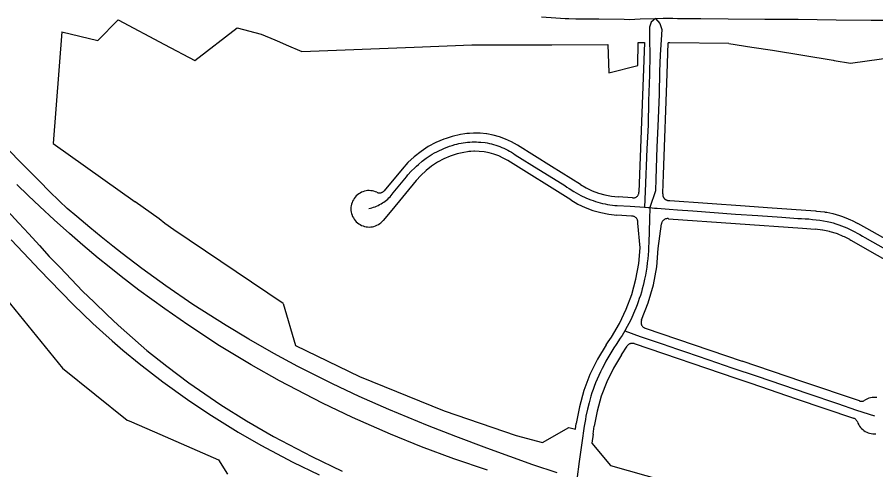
# Model space of a CAD drawing. Extents: x -2233 to 187241, y 4582 to 150524.
# Drawn here: x 91854 to 94679, y 57158 to 58649 of the extents above; entities that cross this region are included whole.
import ezdxf

# ---------------------------------------------------------------- set-up
doc = ezdxf.new("R2010")
doc.units = 0
for name, color, linetype in [('AP_X_Lights', 7, 'Continuous'), ('GE_X_CL_2000', 7, 'Continuous'), ('RW_X_Fee_RW', 7, 'Continuous')]:
    doc.layers.add(name, color=color, linetype=linetype)

msp = doc.modelspace()

# ---------------------------------------------------------------- linework, layer by layer
at = {"layer": 'AP_X_Lights'}
msp.add_line((93935.3, 58022.1), (93950, 58020.7), dxfattribs=at)
at = {"layer": 'GE_X_CL_2000'}
for points in [[(93579, 58650.3), (93594.2, 58649.4), (93609.9, 58648.4), (93625.5, 58647.4), (93640.7, 58646.4), (93656.4, 58645.4), (93668.1, 58645), (93691.2, 58644), (93702.9, 58644), (93767.1, 58643.5), (93850.3, 58642.5), (93867.9, 58642), (93903.2, 58643.5), (93954.2, 58645.3)], [(93954.2, 58645.3), (93939.4, 58633.2), (93934.5, 58616.5), (93934.1, 58594), (93934.5, 58576.4), (93935.5, 58525.5), (93933.6, 58459.8), (93930.6, 58374.1), (93929.2, 58293.8), (93924.8, 58215.5), (93919.9, 58075.4), (93917.3, 58023.5)], [(93954.2, 58645.3), (93967.8, 58628.8), (93974.7, 58609.2), (93972.3, 58574.9), (93969.3, 58525.5), (93967.4, 58470.6), (93965.4, 58394.2), (93961, 58290.4), (93958.5, 58220.9), (93955.1, 58117.1), (93953.2, 58077.9), (93935.3, 58022.1)], [(93954.2, 58645.3), (93978.7, 58646.2), (94010.6, 58645.6), (94026.6, 58645.4), (94103.3, 58644.6), (94193.3, 58644.4), (94312.9, 58643.3), (94423.2, 58642.3), (94548.1, 58640.9), (94663.2, 58639.5), (94780.7, 58639.4)], [(93010.4, 58018.8), (93015.7, 58020.1), (93020.9, 58021.5), (93026.1, 58023.2), (93031.2, 58025.1), (93036.2, 58027.1), (93041.1, 58029.4), (93046, 58031.9), (93050.7, 58034.5), (93055.4, 58037.4), (93059.9, 58040.4), (93064.3, 58043.6), (93068.5, 58047), (93072.6, 58050.5), (93076.6, 58054.2), (93080.5, 58058), (93084.1, 58062), (93087.7, 58066.2), (93091, 58070.5), (93123.8, 58110.5), (93129, 58117.3), (93134, 58123.6), (93139.2, 58129.9), (93150.1, 58141.9), (93161.5, 58153.5), (93167.4, 58159), (93173.5, 58164.4), (93185.9, 58174.9), (93198.9, 58184.6), (93205.5, 58189.3), (93218.9, 58198), (93226.6, 58202.2), (93234.6, 58206.3), (93242.8, 58210.3), (93251, 58214), (93259.4, 58217.6), (93267.8, 58220.9), (93276.3, 58224.1), (93284.8, 58227), (93293.2, 58229.7), (93300, 58231.4), (93307.1, 58233), (93314.2, 58234.4), (93321.3, 58235.6), (93328.5, 58236.6), (93335.7, 58237.3), (93342.9, 58237.9), (93350.2, 58238.3), (93357.4, 58238.5), (93364.7, 58238.4), (93371.9, 58238.2), (93379.2, 58237.8), (93393.3, 58236.3), (93400.2, 58235.1), (93407.2, 58233.7), (93414.2, 58232), (93421.1, 58230.1), (93428, 58228.1), (93434.8, 58225.8), (93441.5, 58223.3), (93448.2, 58220.7), (93454.8, 58217.8), (93461.2, 58214.7), (93467.6, 58211.5), (93473.9, 58208.1), (93480.1, 58204.5), (93486.2, 58200.6), (93492.5, 58196.5), (93570, 58147.7), (93603.8, 58126.8), (93655.4, 58094.7), (93662.2, 58089.9), (93669.6, 58084.9), (93684.7, 58075.4), (93692.4, 58070.9), (93708.2, 58062.5), (93724.3, 58054.8), (93732.5, 58051.3), (93740.8, 58047.9), (93748.5, 58045.1), (93756.2, 58042.5), (93764, 58040.1), (93771.8, 58037.9), (93779.7, 58036), (93787.7, 58034.2), (93795.7, 58032.7), (93803.8, 58031.4), (93811.8, 58030.4), (93820, 58029.5), (93828.1, 58028.9), (93870.1, 58026.7), (93917.3, 58023.5)], [(93630.3, 57148.2), (93550.6, 57175.5), (93398.6, 57229.9), (93296.3, 57268.3), (93203.1, 57304.5), (93075.9, 57357.3), (92979.2, 57400), (92891, 57441.4), (92776.9, 57499), (92698.4, 57541.4), (92616.2, 57588.9), (92540.8, 57633.9), (92432, 57703.1), (92343.1, 57764.4), (92264, 57822.1), (92199.4, 57871), (92168.9, 57894.9), (92129.6, 57926.1), (92093, 57956.3), (92049.7, 57992.5), (92018.3, 58019.7), (91992.7, 58043.9), (91959.1, 58076.7), (91928.1, 58108.2), (91894.9, 58141.3), (91863, 58173.3), (91828.1, 58209.1)], [(93400.6, 57157.4), (93290.1, 57195.1), (93183.8, 57234.4), (93081.5, 57275.9), (92957.2, 57330.7), (92857.6, 57378.1), (92716.4, 57451.5), (92623.8, 57504), (92519.4, 57567.4), (92414.9, 57635.8), (92339.3, 57688.5), (92253.6, 57750.6), (92196.2, 57794.8), (92156.4, 57827), (92120.2, 57855.9), (92069.7, 57898.8), (92025.9, 57937.2), (91975.1, 57982.3), (91928.7, 58025.4), (91889.9, 58062.3), (91852.3, 58098.5)], [(91821.4, 58011.3), (91858.7, 57970.6), (91891.6, 57935.3), (91926.7, 57897), (91959, 57860.9), (91993.6, 57825.8), (92069.8, 57746), (92105.4, 57711.5), (92149.4, 57668.6), (92185.4, 57635.5), (92214.1, 57609.6), (92280.5, 57552.1), (92345.9, 57499.8), (92418.7, 57445.3), (92524.1, 57373), (92608.4, 57319.5), (92696.6, 57267.9), (92822.6, 57202.2), (92922.7, 57154.5)], [(93935.3, 58022.1), (93934.2, 57982.9), (93931.7, 57906.7), (93931.1, 57893.3), (93930.3, 57879.9), (93929.3, 57866.5), (93928, 57853.2), (93926.5, 57839.8), (93924.7, 57826.5), (93922.7, 57813.2), (93920.5, 57800), (93918, 57786.8), (93915.6, 57775.9), (93912.9, 57765.1), (93910.1, 57754.4), (93907.1, 57743.7), (93903.8, 57733), (93900.4, 57722.4), (93896.7, 57711.9), (93892.9, 57701.5), (93888.9, 57691.1), (93884.7, 57680.8), (93875.7, 57660.5), (93870.9, 57650.4), (93865.9, 57640.4), (93860.7, 57630.4), (93852.7, 57616.2)], [(93917.3, 58023.5), (93929.4, 58022.7), (93935.3, 58022.1)], [(93950, 58020.7), (93959.6, 58019.8), (93999, 58016.7), (94026.6, 58014.8), (94076.2, 58011.5), (94147, 58006.4), (94217.3, 58000.8), (94290.1, 57995.7), (94369.5, 57990.3), (94421.8, 57986.8), (94434.2, 57986.3), (94446.3, 57985.6), (94458.3, 57984.7), (94470.3, 57983.5), (94482.3, 57982.1), (94494.3, 57980.5), (94506.2, 57978.6), (94518.1, 57976.5), (94529.4, 57974.3), (94538.2, 57971.7), (94547.3, 57968.8), (94556.4, 57965.7), (94565.4, 57962.4), (94574.4, 57958.9), (94583.2, 57955.1), (94592, 57951.2), (94600.7, 57947.1), (94609.2, 57942.7), (94617.7, 57938.2), (94626.1, 57933.5), (94634.3, 57928.6), (94642.9, 57923.2), (94710.2, 57884.9)], [(91833.6, 57916.1), (91892.6, 57853.8), (91927.3, 57816.9), (91962.1, 57780.6), (91996.8, 57744.8), (92039.2, 57702.1), (92069.8, 57672.4), (92103, 57640.6), (92135.3, 57610.9), (92166.1, 57583.3), (92200.8, 57553.2), (92255.5, 57508.4), (92333.2, 57448.9), (92414.1, 57390.7), (92484.7, 57343), (92580.6, 57282.8), (92655.6, 57239.4), (92760, 57184.3), (92847.6, 57141.9)], [(93852.7, 57616.2), (93843.8, 57601.2), (93837.7, 57591.8), (93824.2, 57571.6), (93817.1, 57560.7), (93810.2, 57549.7), (93803.5, 57538.5), (93797, 57527.3), (93790.6, 57515.9), (93784.5, 57504.4), (93778.6, 57492.8), (93772.8, 57481.1), (93767.3, 57469.3), (93762, 57457.4), (93756.8, 57445.5), (93751.9, 57433.4), (93748.2, 57422.8), (93744.6, 57412.1), (93741.2, 57401.4), (93735.1, 57379.7), (93729.6, 57357.8), (93725, 57335.7), (93723, 57324.6), (93721.1, 57313.5), (93719.5, 57302.3), (93711.1, 57247.2), (93702.5, 57185.6), (93694.5, 57127.2)], [(93852.7, 57616.2), (93902.8, 57597.6), (93975.4, 57573.2), (94026.6, 57555.8), (94052.8, 57546.9), (94129.3, 57521.1), (94204.9, 57494.8), (94288.7, 57467.2), (94371.8, 57438.7), (94454.8, 57410), (94552.8, 57376.5), (94614.6, 57355.4), (94673.8, 57336.1)]]:
    msp.add_lwpolyline(points, dxfattribs=at)
at = {"layer": 'RW_X_Fee_RW'}
for p, q in [((92119.4, 58572.1), (92186.4, 58640.9)), ((92186.4, 58640.9), (92338.7, 58559.1)), ((92000.2, 58600.7), (91971.6, 58233)), ((92000.2, 58600.7), (92119.4, 58572.1)), ((92438.2, 58507.2), (92577.1, 58614.5)), ((92577.1, 58614.5), (92656.4, 58593.7)), ((92656.4, 58593.7), (92701.7, 58574.3)), ((92701.7, 58574.3), (92717.2, 58567.8)), ((93895.5, 58489.8), (93896.3, 58565.8)), ((93917.5, 58565.6), (93899.4, 58073.1)), ((92338.7, 58559.1), (92438.2, 58507.2)), ((92790.5, 58536.5), (93160, 58550.9)), ((93160, 58550.9), (93349.8, 58558.2)), ((93349.8, 58558.2), (93356, 58558.5)), ((93356, 58558.5), (93398.9, 58558.5)), ((93398.9, 58558.5), (93613.1, 58558.7)), ((93613.1, 58558.7), (93797.3, 58558.9)), ((93797.3, 58558.9), (93800.5, 58465.8)), ((94595, 58498.2), (94760, 58521.6)), ((93800.5, 58465.8), (93895.5, 58489.8)), ((91971.6, 58233), (92241.5, 58041.4)), ((93674.6, 58047.3), (93467.4, 58177.2)), ((93120.1, 58149.3), (93061, 58077.9)), ((93877.9, 58053.9), (93830.7, 58057.4)), ((92369.1, 57949.3), (92339.5, 57970.2)), ((93895.8, 57971.4), (93895.9, 57973.4)), ((93902.8, 57889.8), (93895.8, 57971.4)), ((93962.8, 57887.6), (93973.3, 57969.1)), ((93997, 57985.5), (94437, 57954.1)), ((94600.9, 57979.5), (94619.3, 57969.9)), ((94648.5, 57953.4), (94619.3, 57969.9)), ((91625.3, 57956.7), (92003.2, 57492.9)), ((92728.4, 57706.5), (92369.1, 57949.3)), ((94437, 57954.1), (94479, 57951.1)), ((94877.7, 57823.9), (94648.5, 57953.4)), ((92728.4, 57706.5), (92769, 57567.8)), ((93919.6, 57625.2), (94239.1, 57516.5)), ((93883.8, 57574.1), (94218.4, 57460.2)), ((92769, 57567.8), (92980.3, 57465.5)), ((93841.6, 57537.4), (93860.6, 57566.2)), ((92003.2, 57492.9), (92216, 57322.2)), ((92980.3, 57465.5), (93258.4, 57352.9)), ((93258.4, 57352.9), (93494.8, 57271.6)), ((92216, 57322.2), (92222, 57319.6)), ((93581.7, 57248.1), (93668.3, 57298)), ((93668.3, 57298), (93690.3, 57292)), ((93690.3, 57292), (93692.9, 57310.6)), ((93748.7, 57276.3), (93752.3, 57302.2)), ((93494.8, 57271.6), (93581.7, 57248.1)), ((93748.7, 57276.3), (93744.4, 57246)), ((93744.4, 57246), (93806, 57172.4)), ((92516.2, 57191.2), (92546.1, 57144.6)), ((93806, 57172.4), (94095.5, 57091.2))]:
    msp.add_line(p, q, dxfattribs=at)
for points in [[(92717.2, 58567.8), (92739.1, 58558.4), (92790.5, 58536.5)], [(93896.3, 58565.8), (93915, 58565.6), (93917.5, 58565.6)], [(93977.3, 58067.3), (93977.4, 58069.9), (93979.6, 58131.6), (93991.6, 58463.2), (93995.3, 58565.1)], [(94195, 58562.9), (94000.9, 58565), (93995.3, 58565.1)], [(94195, 58562.9), (94270.2, 58550.7), (94270.8, 58550.6), (94338.5, 58540.3), (94537.8, 58507.5), (94541.5, 58506.9), (94595, 58498.2)], [(93311.9, 58263), (93284.3, 58256.5), (93265.3, 58250.2), (93257.3, 58247.5), (93231.2, 58236.3), (93206.1, 58222.9), (93182.3, 58207.4), (93159.9, 58189.8), (93139.1, 58170.4), (93120.1, 58149.3)], [(93499.2, 58228), (93480.4, 58238.7), (93460.7, 58247.8), (93440.4, 58255.3), (93419.5, 58261), (93399.1, 58264.9), (93398.2, 58265.1), (93376.6, 58267.3), (93373.1, 58267.4), (93356.4, 58267.7), (93354.9, 58267.6), (93341.5, 58266.8), (93333.3, 58266.2), (93326.7, 58265.3), (93311.9, 58263)], [(93706.5, 58098), (93611.8, 58157.3), (93499.2, 58228)], [(93323.3, 58204.1), (93300.7, 58198.8), (93278.6, 58191.4), (93257.2, 58182.3), (93236.7, 58171.3), (93217.2, 58158.6), (93198.9, 58144.2), (93181.9, 58128.3), (93166.3, 58111.1)], [(93467.4, 58177.2), (93452.9, 58185.5), (93437.8, 58192.5), (93422.1, 58198.2), (93406.1, 58202.6), (93389.7, 58205.7), (93373.1, 58207.4), (93357.8, 58207.7), (93356.4, 58207.7), (93346.2, 58207.1), (93339.8, 58206.6), (93334.7, 58205.9), (93323.3, 58204.1)], [(93166.3, 58111.1), (93086.2, 58014.2), (93057.9, 57979.9)], [(93706.5, 58098), (93725.6, 58087.1), (93745.5, 58077.8), (93766.1, 58070.1), (93787.2, 58064.1), (93808.8, 58059.9), (93830.7, 58057.4)], [(93037.1, 58072.5), (93032.3, 58074.5), (93027.3, 58076.1), (93022.1, 58077.2), (93016.9, 58077.9), (93011.7, 58078.2), (93006.5, 58078), (93001.3, 58077.3), (92996.1, 58076.1), (92991.1, 58074.6), (92986.3, 58072.6), (92981.6, 58070.1), (92977.2, 58067.3), (92973.1, 58064.1), (92969.2, 58060.6), (92965.6, 58056.7), (92962.5, 58052.5), (92959.6, 58048.1), (92957.2, 58043.5), (92955.2, 58038.6), (92953.7, 58033.6), (92952.5, 58028.5), (92951.9, 58023.3), (92951.6, 58018), (92951.9, 58012.8), (92952.6, 58007.6), (92953.7, 58002.5), (92955.3, 57997.5), (92956, 57995.8), (92957.3, 57992.6), (92959.8, 57988), (92962.6, 57983.6), (92965.8, 57979.4), (92969.4, 57975.6), (92973.3, 57972.1), (92977.4, 57968.9), (92981.9, 57966.1), (92986.5, 57963.7), (92991.4, 57961.7), (92996.4, 57960.1), (93001.5, 57959), (93006.7, 57958.4), (93012, 57958.2), (93017.2, 57958.4), (93022.4, 57959.1), (93027.5, 57960.3), (93032.5, 57961.9), (93037.3, 57964), (93042, 57966.4), (93046.4, 57969.3), (93050.5, 57972.5), (93054.4, 57976), (93057.9, 57979.9)], [(93037.1, 58072.5), (93038.7, 58071.8), (93040.4, 58071.3), (93042.1, 58070.9), (93043.9, 58070.7), (93045.6, 58070.6), (93047.4, 58070.7), (93049.1, 58070.9), (93050.8, 58071.3), (93052.5, 58071.8), (93054.1, 58072.5), (93055.7, 58073.3), (93057.1, 58074.3), (93058.5, 58075.4), (93059.8, 58076.6), (93061, 58077.9)], [(93877.9, 58053.9), (93879.7, 58053.9), (93881.5, 58054), (93883.3, 58054.3), (93885, 58054.7), (93886.7, 58055.3), (93888.3, 58056), (93889.9, 58056.9), (93891.3, 58057.9), (93892.7, 58059), (93894, 58060.2), (93895.2, 58061.6), (93896.2, 58063.1), (93897.1, 58064.6), (93897.8, 58066.2), (93898.4, 58067.9), (93898.9, 58069.6), (93899.2, 58071.4), (93899.4, 58073.1)], [(93977.3, 58067.3), (93977.3, 58065.6), (93977.3, 58064.3), (93977.4, 58063.8), (93977.4, 58063.4), (93977.4, 58063.1), (93977.5, 58062.5), (93977.7, 58061.4), (93977.9, 58060.8), (93978, 58060.3), (93978.1, 58059.9), (93978.5, 58058.7), (93978.8, 58058.1), (93979, 58057.6), (93979.7, 58056.1), (93979.8, 58056), (93980.9, 58054.3), (93981.9, 58053), (93982.2, 58052.6), (93983.6, 58051.1), (93984.3, 58050.5), (93985, 58049.9), (93986.7, 58048.7), (93987, 58048.6), (93987.9, 58048), (93989.4, 58047.3), (93991.2, 58046.6), (93993, 58046.2), (93993.4, 58046.1), (93994.6, 58045.9), (93995.4, 58045.8), (93996.2, 58045.7), (93997.9, 58045.6)], [(92339.5, 57970.2), (92320.8, 57985.1), (92241.5, 58041.4)], [(93674.6, 58047.3), (93697.9, 58034), (93722.2, 58022.6), (93747.4, 58013.2), (93773.3, 58005.9), (93799.7, 58000.7), (93826.4, 57997.7)], [(93997.9, 58045.6), (93998.7, 58045.6), (93999.5, 58045.5), (94000.4, 58045.4), (94001.2, 58045.4), (94249, 58027.7), (94321.9, 58022.5), (94480.6, 58011.1), (94483.2, 58010.9)], [(93877.3, 57994.1), (93876.6, 57994.1), (93874.9, 57994.2), (93826.4, 57997.7)], [(94483.2, 58010.9), (94510.1, 58007.9), (94512.1, 58007.5), (94517.5, 58006.7), (94536.7, 58002.6), (94540.6, 58001.6), (94544.3, 58000.6), (94562.6, 57995), (94568.6, 57993), (94587.7, 57985.5), (94595.3, 57982.1), (94600.9, 57979.5)], [(93895.9, 57973.4), (93895.9, 57975.1), (93895.7, 57976.8), (93895.4, 57978.5), (93895, 57980.2), (93894.4, 57981.8), (93893.7, 57983.3), (93892.8, 57984.8), (93891.9, 57986.2), (93890.8, 57987.5), (93889.6, 57988.7), (93888.3, 57989.9), (93886.9, 57990.9), (93885.5, 57991.7), (93883.9, 57992.5), (93882.3, 57993.1), (93880.7, 57993.6), (93879, 57993.8), (93878.2, 57993.9), (93877.3, 57994.1)], [(93997, 57985.5), (93995.2, 57985.8), (93993.4, 57985.9), (93991.6, 57985.9), (93989.9, 57985.6), (93988.1, 57985.3), (93986.4, 57984.8), (93984.8, 57984.1), (93983.2, 57983.3), (93981.7, 57982.3), (93980.2, 57981.3), (93978.9, 57980.1), (93977.7, 57978.7), (93976.6, 57977.3), (93975.7, 57975.8), (93974.9, 57974.2), (93974.2, 57972.6), (93973.7, 57970.9), (93973.3, 57969.1)], [(94593, 57916.6), (94575.6, 57925.6), (94571.6, 57927.4), (94552.4, 57935.3), (94549.3, 57936.4), (94528.4, 57942.8), (94526.4, 57943.4), (94503.9, 57948.1), (94502.8, 57948.3), (94479, 57951.1)], [(94593, 57916.6), (94596.6, 57914.5), (94770.1, 57816), (94889.3, 57748.4), (94981.3, 57696.1)], [(93808.4, 57596), (93835.2, 57640.6), (93857.7, 57687.6), (93875.9, 57736.4), (93889.5, 57786.6), (93898.5, 57837.9), (93902.8, 57889.8)], [(93907.8, 57652.4), (93930, 57708.9), (93946.7, 57767.3), (93957.6, 57827.1), (93962.8, 57887.6)], [(93907.8, 57652.4), (93907.1, 57650.7), (93906.6, 57649.1), (93906.3, 57647.3), (93906.1, 57645.6), (93906, 57643.9), (93906.1, 57642.1), (93906.4, 57640.4), (93906.8, 57638.7), (93907.4, 57637), (93908.1, 57635.4), (93908.9, 57633.9), (93909.9, 57632.4), (93911, 57631), (93912.2, 57629.8), (93913.5, 57628.6), (93914.9, 57627.6), (93916.4, 57626.6), (93918, 57625.9), (93919.6, 57625.2)], [(93791.5, 57570.5), (93797.9, 57580.1), (93808.4, 57596)], [(93883.8, 57574.1), (93882.1, 57574.5), (93880.4, 57574.9), (93878.6, 57575.1), (93876.9, 57575.1), (93875.1, 57575), (93873.4, 57574.7), (93871.7, 57574.3), (93870, 57573.7), (93868.4, 57573), (93866.9, 57572.2), (93865.4, 57571.2), (93864.1, 57570.1), (93862.8, 57568.9), (93861.7, 57567.6), (93860.6, 57566.2)], [(93791.5, 57570.5), (93762.7, 57522.5), (93738.2, 57472), (93718.4, 57419.6), (93703.2, 57365.7), (93692.9, 57310.6)], [(93841.6, 57537.4), (93815.5, 57493.9), (93793.3, 57448.3), (93775.4, 57400.9), (93761.7, 57352.1), (93752.3, 57302.2)], [(94624.7, 57385.4), (94438.2, 57448.8), (94435.4, 57449.8), (94239.1, 57516.5)], [(94218.4, 57460.2), (94267.3, 57443.6), (94416.2, 57392.9), (94605.4, 57328.6)], [(94624.7, 57385.4), (94626.4, 57384.9), (94628.2, 57384.5), (94630, 57384.3), (94631.8, 57384.3), (94633.6, 57384.4), (94635.3, 57384.7), (94637.1, 57385.2), (94638.7, 57385.8), (94640.4, 57386.5), (94641.9, 57387.5)], [(94681.6, 57396.5), (94676.4, 57397), (94671.2, 57396.9), (94666, 57396.4), (94660.9, 57395.5), (94655.9, 57394.1), (94651, 57392.4), (94646.3, 57390.1), (94641.9, 57387.5)], [(92222, 57319.6), (92305.2, 57283.3), (92410.4, 57237.4), (92516.2, 57191.2)], [(94617.8, 57316.4), (94617.1, 57318.1), (94616.3, 57319.7), (94615.3, 57321.2), (94614.2, 57322.6), (94613, 57323.9), (94611.6, 57325.1), (94610.2, 57326.2), (94608.7, 57327.1), (94607.1, 57327.9), (94605.4, 57328.6)], [(94617.8, 57316.4), (94619.8, 57311.7), (94622.2, 57307.1), (94625, 57302.7), (94628.1, 57298.5), (94631.6, 57294.7), (94635.4, 57291.2), (94639.5, 57288), (94643.9, 57285.2), (94648.5, 57282.8), (94653.3, 57280.8), (94658.2, 57279.2), (94663.3, 57278), (94668.4, 57277.3), (94673.6, 57277), (94678.8, 57277.2)]]:
    msp.add_lwpolyline(points, dxfattribs=at)

doc.saveas('drawing.dxf')
